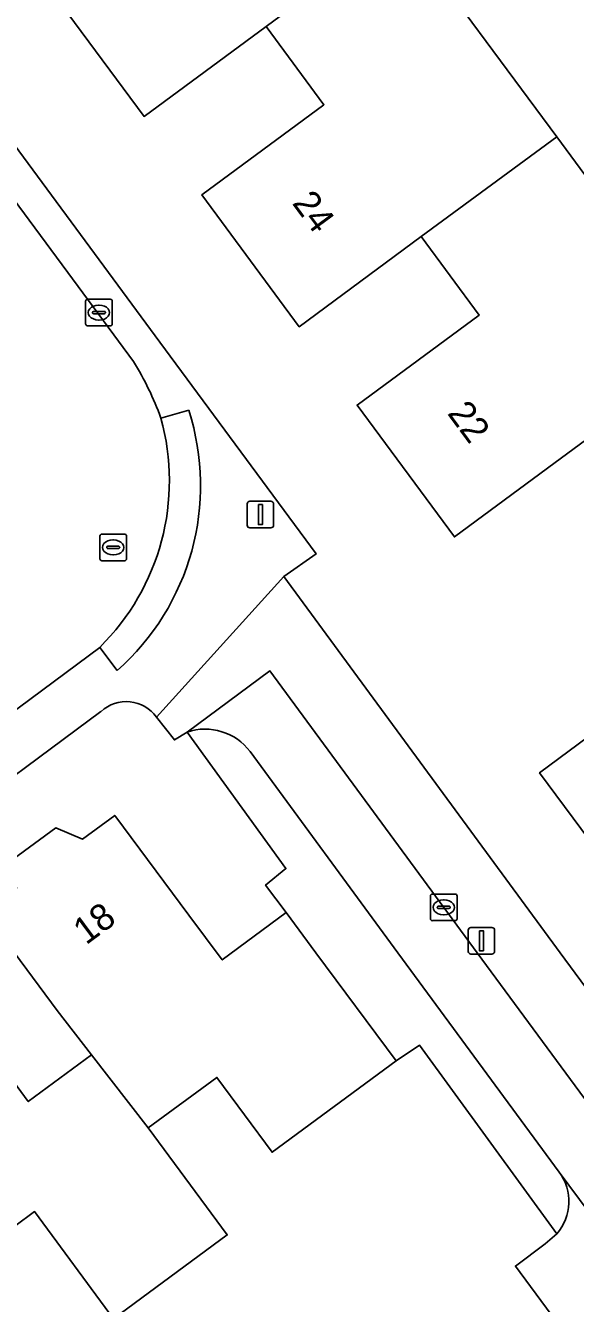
# Model space of a CAD drawing. Extents: x 163426 to 164192, y 380329 to 381641.
# Drawn here: x 163764.88 to 163785.53, y 381236.82 to 381284.84 of the extents above; entities that cross this region are included whole.
import ezdxf

# ---------------------------------------------------------------- set-up
doc = ezdxf.new("R2010")
doc.units = 0
for name, color, linetype in [('IMGEO_Erf', 7, 'Continuous'), ('IMGEO_Fietspad_open', 7, 'Continuous'), ('IMGEO_Groenvoorziening', 7, 'Continuous'), ('IMGEO_Kolk', 7, 'Continuous'), ('IMGEO_Lichtmast', 7, 'Continuous'), ('IMGEO_Pand', 7, 'Continuous'), ('IMGEO_Pand_nummerreeks', 7, 'Continuous'), ('IMGEO_Rijbaan_lokaal_open', 7, 'Continuous'), ('IMGEO_Rioolput', 7, 'Continuous'), ('IMGEO_Voetpad_open', 7, 'Continuous')]:
    doc.layers.add(name, color=color, linetype=linetype)

msp = doc.modelspace()

# ---------------------------------------------------------------- linework, layer by layer
at = {"layer": 'IMGEO_Erf'}
msp.add_lwpolyline([(163778.992, 381288.563), (163784.829, 381280.656), (163790.659, 381272.757), (163785.013, 381268.59), (163780.99, 381265.62), (163777.332, 381270.576), (163781.918, 381273.96), (163779.744, 381276.905), (163775.159, 381273.52), (163771.501, 381278.476), (163776.086, 381281.861), (163773.913, 381284.805), (163769.327, 381281.42), (163765.681, 381286.36), (163770.267, 381289.745), (163768.094, 381292.689), (163763.508, 381289.304), (163759.85, 381294.26), (163769.51, 381301.41), (163772.479, 381297.388), (163773.162, 381296.463)], close=True, dxfattribs=at)
for points in [[(163755.631, 381292.33), (163769.92, 381272.943), (163775.788, 381264.982), (163774.583, 381264.129), (163784.964, 381250), (163788.937, 381244.592)], [(163789.2, 381250), (163784.19, 381256.76), (163788.207, 381259.739)], [(163767.711, 381259.062), (163755.493, 381250), (163738.486, 381237.379)], [(163764.416, 381253.509), (163766.011, 381254.689), (163767.021, 381254.26), (163768.228, 381255.156), (163771.01, 381251.413), (163772.265, 381249.725), (163774.663, 381251.508), (163773.896, 381252.542), (163774.655, 381253.158), (163770.95, 381258.29), (163770.469, 381257.992), (163769.795, 381258.853)], [(163763.727, 381246.102), (163764.979, 381244.403), (163767.358, 381246.156), (163766.061, 381247.821), (163764.456, 381250)], [(163783.277, 381238.221), (163784.4, 381239.055), (163784.841, 381239.434), (163779.677, 381246.519), (163778.797, 381245.933), (163774.139, 381242.5), (163772.064, 381245.315), (163769.489, 381243.418), (163772.454, 381239.395), (163768.43, 381236.429)], [(163768.183, 381236.247), (163765.218, 381240.269), (163762.241, 381238.075), (163763.729, 381236.056)], [(163831.667, 381172.644), (163783.277, 381238.221)]]:
    msp.add_lwpolyline(points, dxfattribs=at)
msp.add_arc((163768.661, 381258.036), 1.398, 35.7635, 132.7827, dxfattribs=at)
at = {"layer": 'IMGEO_Fietspad_open'}
msp.add_lwpolyline([(163773.313, 381257.553), (163778.866, 381250), (163784.925, 381241.758), (163786.044, 381240.238), (163787.983, 381241.663), (163781.847, 381250), (163774.054, 381260.587), (163770.95, 381258.29)], dxfattribs=at)
msp.add_arc((163771.622, 381256.288), 2.112, 36.7949, 108.5605, dxfattribs=at)
at = {"layer": 'IMGEO_Groenvoorziening'}
for points in [[(163770.95, 381258.29), (163774.655, 381253.158), (163773.896, 381252.542), (163774.663, 381251.508), (163775.781, 381250), (163778.797, 381245.933), (163779.677, 381246.519), (163784.841, 381239.434)], [(163778.866, 381250), (163773.313, 381257.553)], [(163784.925, 381241.758), (163778.866, 381250)]]:
    msp.add_lwpolyline(points, dxfattribs=at)
for centre, radius, start, end in [((163771.622, 381256.288), 2.112, 36.7949, 108.5605), ((163783.4, 381240.65), 1.885, 319.853, 36.007)]:
    msp.add_arc(centre, radius, start, end, dxfattribs=at)
at = {"layer": 'IMGEO_Kolk'}
for p, q in [((163767.133, 381273.626), (163767.133, 381274.478)), ((163767.208, 381274.552), (163768.06, 381274.552)), ((163768.134, 381274.478), (163768.134, 381273.626)), ((163767.392, 381274.046), (163767.392, 381274.058)), ((163767.83, 381274.009), (163767.432, 381274.009)), ((163767.435, 381274.095), (163767.833, 381274.095)), ((163767.621, 381274.332), (163767.646, 381274.332)), ((163767.876, 381274.058), (163767.876, 381274.046)), ((163768.06, 381273.552), (163767.208, 381273.552)), ((163767.644, 381273.772), (163767.619, 381273.772)), ((163780.086, 381251.277), (163780.086, 381252.129)), ((163780.161, 381252.203), (163781.013, 381252.203)), ((163780.574, 381251.983), (163780.599, 381251.983)), ((163781.087, 381252.129), (163781.087, 381251.277)), ((163780.345, 381251.697), (163780.345, 381251.709)), ((163780.783, 381251.66), (163780.385, 381251.66)), ((163780.388, 381251.746), (163780.786, 381251.746)), ((163780.597, 381251.423), (163780.572, 381251.423)), ((163780.829, 381251.709), (163780.829, 381251.697)), ((163781.013, 381251.203), (163780.161, 381251.203))]:
    msp.add_line(p, q, dxfattribs=at)
for points in [[(163767.133, 381273.626), (163767.133, 381274.478)], [(163767.208, 381274.552), (163768.06, 381274.552)], [(163768.134, 381274.478), (163768.134, 381273.626)], [(163768.06, 381273.552), (163767.208, 381273.552)], [(163780.086, 381251.277), (163780.086, 381252.129)], [(163780.161, 381252.203), (163781.013, 381252.203)], [(163781.087, 381252.129), (163781.087, 381251.277)], [(163781.013, 381251.203), (163780.161, 381251.203)]]:
    msp.add_lwpolyline(points, dxfattribs=at)
for centre, radius, start, end in [((163767.21, 381274.476), 0.0765, 91.552, 178.448), ((163767.21, 381274.476), 0.0765, 91.552, 178.448), ((163768.058, 381274.476), 0.0765, 1.552, 88.448), ((163768.058, 381274.476), 0.0765, 1.552, 88.448), ((163767.432, 381274.055), 0.0403, 85.8775, 175.7526), ((163767.429, 381274.045), 0.0366, 178.938, 274.7102), ((163767.833, 381274.052), 0.043, 264.8664, 352.4533), ((163767.837, 381274.057), 0.0386, 1.7309, 96.639), ((163767.21, 381273.628), 0.0765, 181.552, 268.448), ((163767.21, 381273.628), 0.0765, 181.552, 268.448), ((163768.058, 381273.628), 0.0765, 271.552, 358.448), ((163768.058, 381273.628), 0.0765, 271.552, 358.448), ((163780.163, 381252.127), 0.0765, 91.552, 178.448), ((163780.163, 381252.127), 0.0765, 91.552, 178.448), ((163781.011, 381252.127), 0.0765, 1.552, 88.448), ((163781.011, 381252.127), 0.0765, 1.552, 88.448), ((163780.385, 381251.706), 0.0403, 85.8775, 175.7526), ((163780.382, 381251.696), 0.0366, 178.938, 274.7102), ((163780.786, 381251.703), 0.043, 264.8664, 352.4533), ((163780.79, 381251.708), 0.0386, 1.7309, 96.639), ((163780.163, 381251.279), 0.0765, 181.552, 268.448), ((163780.163, 381251.279), 0.0765, 181.552, 268.448), ((163781.011, 381251.279), 0.0765, 271.552, 358.448), ((163781.011, 381251.279), 0.0765, 271.552, 358.448)]:
    msp.add_arc(centre, radius, start, end, dxfattribs=at)
for centre, major_axis, ratio, start_param, end_param in [((163767.62, 381274.052), (-0.387, 0.002), 0.722429, 4.712389, 7.853982), ((163767.645, 381274.052), (-0.39, 0.002), 0.717154, 1.570796, 4.712389), ((163780.573, 381251.703), (-0.387, 0.002), 0.722429, 4.712389, 7.853982), ((163780.598, 381251.703), (-0.39, 0.002), 0.717154, 1.570796, 4.712389)]:
    msp.add_ellipse(centre, major_axis=major_axis, ratio=ratio, start_param=start_param, end_param=end_param, dxfattribs=at)
at = {"layer": 'IMGEO_Lichtmast'}
for p, q in [((163773.203, 381266.062), (163773.203, 381266.862)), ((163773.203, 381266.862), (163773.203, 381266.062)), ((163773.303, 381266.962), (163774.093, 381266.962)), ((163774.093, 381266.962), (163773.303, 381266.962)), ((163774.193, 381266.862), (163774.193, 381266.062)), ((163774.193, 381266.062), (163774.193, 381266.862)), ((163774.093, 381265.962), (163773.303, 381265.962)), ((163773.303, 381265.962), (163774.093, 381265.962)), ((163781.608, 381250.947), (163782.398, 381250.947)), ((163782.398, 381250.947), (163781.608, 381250.947)), ((163781.508, 381250.047), (163781.508, 381250.847)), ((163781.508, 381250.847), (163781.508, 381250.047)), ((163782.498, 381250.847), (163782.498, 381250.047)), ((163782.498, 381250.047), (163782.498, 381250.847)), ((163782.398, 381249.947), (163781.608, 381249.947)), ((163781.608, 381249.947), (163782.398, 381249.947))]:
    msp.add_line(p, q, dxfattribs=at)
for points in [[(163773.623, 381266.837), (163773.773, 381266.837), (163773.773, 381266.087), (163773.623, 381266.087), (163773.623, 381266.837)], [(163781.928, 381250.822), (163782.078, 381250.822), (163782.078, 381250.072), (163781.928, 381250.072), (163781.928, 381250.822)]]:
    msp.add_lwpolyline(points, dxfattribs=at)
for centre, start, end in [((163773.303, 381266.862), 90, 180), ((163773.303, 381266.862), 90, 180), ((163774.093, 381266.862), 0, 90), ((163774.093, 381266.862), 360, 90), ((163773.303, 381266.062), 180, 270), ((163773.303, 381266.062), 180, 270), ((163774.093, 381266.062), 270, 0), ((163774.093, 381266.062), 270, 0), ((163781.608, 381250.847), 90, 180), ((163781.608, 381250.847), 90, 180), ((163782.398, 381250.847), 0, 90), ((163782.398, 381250.847), 360, 90), ((163781.608, 381250.047), 180, 270), ((163781.608, 381250.047), 180, 270), ((163782.398, 381250.047), 270, 0), ((163782.398, 381250.047), 270, 0)]:
    msp.add_arc(centre, 0.1, start, end, dxfattribs=at)
at = {"layer": 'IMGEO_Pand'}
for points in [[(163773.162, 381296.463), (163773.073, 381296.398), (163768.094, 381292.689), (163770.267, 381289.745), (163765.681, 381286.36), (163769.327, 381281.42), (163773.913, 381284.805), (163778.992, 381288.563)], [(163784.829, 381280.656), (163778.992, 381288.563), (163773.913, 381284.805), (163776.086, 381281.861), (163771.501, 381278.476), (163775.159, 381273.52), (163779.744, 381276.905)], [(163784.829, 381280.656), (163779.744, 381276.905), (163781.918, 381273.96), (163777.332, 381270.576), (163780.99, 381265.62), (163785.013, 381268.59), (163790.659, 381272.757)], [(163791.992, 381262.44), (163789.191, 381260.34), (163788.207, 381259.739), (163784.19, 381256.76), (163789.2, 381250), (163791.32, 381247.14), (163795.184, 381250), (163796.256, 381250.793), (163792.871, 381255.368), (163795.696, 381257.459)], [(163775.781, 381250), (163774.663, 381251.508), (163772.265, 381249.725), (163771.01, 381251.413), (163768.228, 381255.156), (163767.021, 381254.26), (163766.011, 381254.689), (163764.416, 381253.509), (163764.531, 381252.412), (163763.334, 381251.523), (163764.456, 381250), (163766.061, 381247.821), (163767.358, 381246.156), (163769.489, 381243.418), (163772.064, 381245.315), (163774.139, 381242.5), (163778.797, 381245.933)], [(163769.489, 381243.418), (163767.358, 381246.156), (163764.979, 381244.403), (163763.727, 381246.102), (163761, 381249.804), (163759.778, 381248.896), (163758.768, 381249.325), (163757.173, 381248.145), (163757.288, 381247.048), (163756.091, 381246.159), (163758.827, 381242.444), (163760.154, 381240.746), (163762.241, 381238.075), (163765.218, 381240.269), (163768.183, 381236.247), (163768.43, 381236.429), (163772.454, 381239.395)]]:
    msp.add_lwpolyline(points, close=True, dxfattribs=at)
at = {"layer": 'IMGEO_Rijbaan_lokaal_open'}
for points in [[(163766.855, 381275.036), (163764.63, 381278.054), (163761.048, 381282.907), (163758.816, 381285.926), (163755.171, 381290.857)], [(163768.931, 381272.214), (163766.855, 381275.036)], [(163737.769, 381239.302), (163743.166, 381243.303), (163746.197, 381245.539), (163750.571, 381248.802), (163752.181, 381250), (163753.605, 381251.059), (163757.64, 381254.032), (163760.666, 381256.281), (163764.646, 381259.224), (163767.663, 381261.473)]]:
    msp.add_lwpolyline(points, dxfattribs=at)
for centre, radius, start, end in [((163759.321, 381266.247), 11.312, 19.8606, 31.8363), ((163761.482, 381267.735), 8.799, 314.627, 15.5209)]:
    msp.add_arc(centre, radius, start, end, dxfattribs=at)
at = {"layer": 'IMGEO_Rioolput'}
for p, q in [((163767.67, 381264.801), (163767.67, 381265.653)), ((163767.745, 381265.727), (163768.597, 381265.727)), ((163768.158, 381265.507), (163768.183, 381265.507)), ((163768.671, 381265.653), (163768.671, 381264.801)), ((163767.929, 381265.221), (163767.929, 381265.233)), ((163768.367, 381265.184), (163767.969, 381265.184)), ((163767.972, 381265.27), (163768.37, 381265.27)), ((163768.181, 381264.947), (163768.156, 381264.947)), ((163768.413, 381265.233), (163768.413, 381265.221)), ((163768.597, 381264.727), (163767.745, 381264.727))]:
    msp.add_line(p, q, dxfattribs=at)
for points in [[(163767.67, 381264.801), (163767.67, 381265.653)], [(163767.745, 381265.727), (163768.597, 381265.727)], [(163768.671, 381265.653), (163768.671, 381264.801)], [(163768.597, 381264.727), (163767.745, 381264.727)]]:
    msp.add_lwpolyline(points, dxfattribs=at)
for centre, radius, start, end in [((163767.747, 381265.651), 0.0765, 91.552, 178.448), ((163767.747, 381265.651), 0.0765, 91.552, 178.448), ((163768.595, 381265.651), 0.0765, 1.552, 88.448), ((163768.595, 381265.651), 0.0765, 1.552, 88.448), ((163767.969, 381265.23), 0.0403, 85.8775, 175.7526), ((163767.966, 381265.22), 0.0366, 178.938, 274.7102), ((163768.37, 381265.227), 0.043, 264.8664, 352.4533), ((163768.374, 381265.232), 0.0386, 1.7309, 96.639), ((163767.747, 381264.803), 0.0765, 181.552, 268.448), ((163767.747, 381264.803), 0.0765, 181.552, 268.448), ((163768.595, 381264.803), 0.0765, 271.552, 358.448), ((163768.595, 381264.803), 0.0765, 271.552, 358.448)]:
    msp.add_arc(centre, radius, start, end, dxfattribs=at)
for centre, major_axis, ratio, start_param, end_param in [((163768.157, 381265.227), (-0.387, 0.002), 0.722429, 4.712389, 7.853982), ((163768.182, 381265.227), (-0.39, 0.002), 0.717154, 1.570796, 4.712389)]:
    msp.add_ellipse(centre, major_axis=major_axis, ratio=ratio, start_param=start_param, end_param=end_param, dxfattribs=at)
at = {"layer": 'IMGEO_Voetpad_open'}
for points in [[(163769.92, 381272.943), (163755.631, 381292.33)], [(163755.171, 381290.857), (163758.816, 381285.926), (163761.048, 381282.907), (163764.63, 381278.054), (163766.855, 381275.036), (163768.931, 381272.214)], [(163769.795, 381258.853), (163774.583, 381264.129), (163775.788, 381264.982), (163769.92, 381272.943)], [(163769.96, 381270.09), (163771.007, 381270.382)], [(163771.007, 381270.382), (163769.96, 381270.09)], [(163788.937, 381244.592), (163784.964, 381250), (163774.583, 381264.129), (163769.795, 381258.853), (163770.469, 381257.992), (163770.95, 381258.29), (163774.054, 381260.587), (163781.847, 381250), (163787.983, 381241.663), (163786.044, 381240.238), (163784.925, 381241.758)], [(163768.316, 381260.601), (163767.663, 381261.473), (163764.646, 381259.224), (163760.666, 381256.281), (163757.64, 381254.032), (163753.605, 381251.059), (163752.181, 381250), (163750.571, 381248.802), (163746.197, 381245.539), (163743.166, 381243.303), (163737.769, 381239.302)], [(163767.663, 381261.473), (163768.316, 381260.601)], [(163738.486, 381237.379), (163755.493, 381250), (163767.711, 381259.062)], [(163784.841, 381239.434), (163784.4, 381239.055), (163783.277, 381238.221), (163831.667, 381172.644), (163832.5, 381173.217), (163832.93, 381173.629)]]:
    msp.add_lwpolyline(points, dxfattribs=at)
for centre, radius, start, end in [((163759.321, 381266.247), 11.312, 19.8606, 31.8363), ((163761.482, 381267.735), 8.799, 314.627, 15.5209), ((163762.186, 381267.548), 9.265, 311.4234, 17.8108), ((163762.186, 381267.548), 9.265, 311.4234, 17.8108), ((163768.661, 381258.036), 1.398, 35.7635, 132.7827), ((163783.4, 381240.65), 1.885, 319.853, 36.007)]:
    msp.add_arc(centre, radius, start, end, dxfattribs=at)

# ---------------------------------------------------------------- texts
at = {"layer": 'IMGEO_Pand_nummerreeks'}
for s, rotation, p in [('24', 306.4309, (163774.867, 381278.159)), ('22', 306.4309, (163780.696, 381270.262)), ('18', 36.5891, (163767.149, 381250.269))]:
    msp.add_text(s, height=1, rotation=rotation, dxfattribs=at).set_placement(p)

doc.saveas('drawing.dxf')
